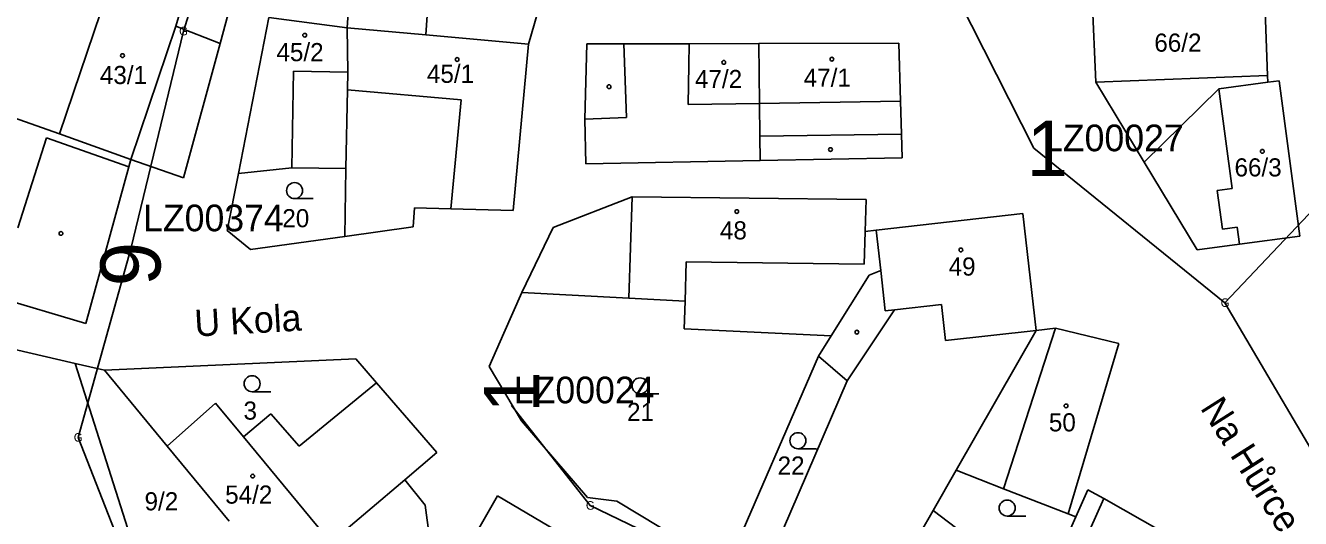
# Model space of a CAD drawing. Extents: x -738131 to -734179, y -1033447 to -1030078.
# Drawn here: x -736264.2 to -736144.6, y -1032213.1 to -1032166.9 of the extents above; entities that cross this region are included whole.
import ezdxf

# ---------------------------------------------------------------- set-up
doc = ezdxf.new("R2010")
doc.units = 0
for name, color, linetype in [('ftf_2050', 7, 'Continuous'), ('ftf_3010', 7, 'Continuous'), ('ftf_3010_ftf_3010_gtda_3015_gtda_3015_1', 7, 'Continuous'), ('ftf_3050', 7, 'Continuous'), ('ftf_3050_ftf_3050_gtda_3055_gtda_3055_1', 7, 'Continuous'), ('ftf_3240', 7, 'Continuous'), ('ftf_nu', 7, 'Continuous'), ('Vrstva 1', 7, 'Continuous'), ('Vrstva 2', 7, 'Continuous'), ('Vrstva 3', 7, 'Continuous'), ('Vrstva 4', 7, 'Continuous'), ('Vrstva 5', 7, 'Continuous')]:
    doc.layers.add(name, color=color, linetype=linetype)

msp = doc.modelspace()

# ---------------------------------------------------------------- linework, layer by layer
at = {"layer": 'ftf_2050'}
for points in [[(-736244.72, -1032152.46), (-736249.41, -1032167.46), (-736254.35, -1032187.85)], [(-736181.33, -1032155.34), (-736169.66, -1032178.44)], [(-736169.66, -1032178.44), (-736151.73, -1032192.91), (-736136.87, -1032218.15)], [(-736139.99, -1032180.53), (-736151.73, -1032192.91)], [(-736254.35, -1032187.85), (-736259.29, -1032205.53), (-736253.32, -1032220.8)], [(-736218.63, -1032202.55), (-736211.26, -1032211.91), (-736186.01, -1032224.1), (-736186.05, -1032224.11)]]:
    msp.add_lwpolyline(points, dxfattribs=at)
at = {"layer": 'Vrstva 1'}
for points in [[(-736234.04, -1032167.15), (-736233.59, -1032160.04)], [(-736226.67, -1032167.82), (-736226.16, -1032160.5)], [(-736261.04, -1032177.1), (-736255.88, -1032161.85)], [(-736148.02, -1032163.8), (-736147.73, -1032171.63)], [(-736217.03, -1032168.67), (-736215.85, -1032164.59)], [(-736164.18, -1032164.4), (-736163.84, -1032172.23)], [(-736245.96, -1032168.63), (-736245.2, -1032165.84)], [(-736241.4, -1032166.2), (-736244.23, -1032180.81)], [(-736241.4, -1032166.2), (-736234.04, -1032167.15)], [(-736234.04, -1032167.15), (-736233.98, -1032171.3)], [(-736226.67, -1032167.82), (-736234.04, -1032167.15)], [(-736249.41, -1032181.22), (-736245.96, -1032168.63)], [(-736226.67, -1032167.82), (-736217.03, -1032168.67)], [(-736217.03, -1032168.67), (-736218.47, -1032184.26)], [(-736211.58, -1032168.66), (-736211.75, -1032175.7)], [(-736211.58, -1032168.66), (-736208.09, -1032168.65)], [(-736208.09, -1032168.65), (-736201.97, -1032168.64)], [(-736201.97, -1032168.64), (-736195.44, -1032168.62)], [(-736195.44, -1032168.62), (-736182.32, -1032168.59)], [(-736195.44, -1032168.62), (-736195.38, -1032174.23)], [(-736182.32, -1032168.59), (-736182.16, -1032174.03)], [(-736233.98, -1032171.3), (-736234.01, -1032172.96)], [(-736163.84, -1032172.23), (-736159.3, -1032179.75)], [(-736147.7, -1032172.26), (-736152.3, -1032172.87)], [(-736147.7, -1032172.26), (-736147.73, -1032171.63)], [(-736146.64, -1032172.12), (-736147.7, -1032172.26)], [(-736144.71, -1032186.67), (-736146.64, -1032172.12)], [(-736271.96, -1032173.23), (-736261.04, -1032177.1)], [(-736234.01, -1032172.96), (-736234.16, -1032180.35)], [(-736152.3, -1032172.87), (-736159.3, -1032179.75)], [(-736195.38, -1032174.23), (-736195.34, -1032177.31)], [(-736182.16, -1032174.03), (-736182.07, -1032177.13)], [(-736211.75, -1032175.7), (-736211.67, -1032179.89)], [(-736261.04, -1032177.1), (-736254.33, -1032179.48)], [(-736195.34, -1032177.31), (-736195.32, -1032179.59)], [(-736182.07, -1032177.13), (-736182, -1032179.35)], [(-736254.33, -1032179.48), (-736254.53, -1032180.19)], [(-736254.33, -1032179.48), (-736249.41, -1032181.22)], [(-736195.32, -1032179.59), (-736211.67, -1032179.89)], [(-736182, -1032179.35), (-736195.32, -1032179.59)], [(-736159.3, -1032179.75), (-736154.34, -1032187.95)], [(-736254.53, -1032180.19), (-736258.55, -1032194.85)], [(-736244.23, -1032180.81), (-736245.31, -1032186.13)], [(-736239.25, -1032180.27), (-736244.23, -1032180.81)], [(-736234.16, -1032180.35), (-736239.25, -1032180.27)], [(-736234.16, -1032180.35), (-736234.28, -1032186.7)], [(-736207.32, -1032182.99), (-736214.73, -1032185.87)], [(-736185.38, -1032183.25), (-736207.32, -1032182.99)], [(-736185.38, -1032183.25), (-736185.47, -1032186.24)], [(-736227.74, -1032184.03), (-736227.86, -1032185.81)], [(-736224.31, -1032184.12), (-736227.74, -1032184.03)], [(-736218.47, -1032184.26), (-736224.31, -1032184.12)], [(-736170.68, -1032184.56), (-736184.44, -1032186.12)], [(-736170.68, -1032184.56), (-736169.44, -1032195.5)], [(-736245.31, -1032186.13), (-736243.11, -1032187.92)], [(-736234.28, -1032186.7), (-736243.11, -1032187.92)], [(-736227.86, -1032185.81), (-736234.28, -1032186.7)], [(-736217.67, -1032191.95), (-736214.73, -1032185.87)], [(-736184.44, -1032186.12), (-736185.47, -1032186.24)], [(-736184.44, -1032186.12), (-736184.01, -1032189.9)], [(-736144.71, -1032186.67), (-736150.37, -1032187.42)], [(-736154.34, -1032187.95), (-736150.37, -1032187.42)], [(-736185.08, -1032190.32), (-736188.65, -1032196.02)], [(-736184.01, -1032189.9), (-736185.08, -1032190.32)], [(-736266.99, -1032192.35), (-736258.55, -1032194.85)], [(-736217.67, -1032191.95), (-736219.35, -1032195.76)], [(-736207.62, -1032192.48), (-736217.67, -1032191.95)], [(-736202.36, -1032192.76), (-736207.62, -1032192.48)], [(-736202.36, -1032192.76), (-736202.44, -1032195.37)], [(-736169.44, -1032195.5), (-736167.62, -1032195.29)], [(-736167.62, -1032195.29), (-736161.67, -1032196.73)], [(-736272.1, -1032195.69), (-736259.56, -1032198.6)], [(-736219.35, -1032195.76), (-736220.72, -1032198.88)], [(-736202.44, -1032195.37), (-736188.65, -1032196.02)], [(-736188.65, -1032196.02), (-736189.84, -1032197.92)], [(-736176.94, -1032208.6), (-736169.44, -1032195.5)], [(-736161.67, -1032196.73), (-736166.43, -1032212.7)], [(-736259.56, -1032198.6), (-736251.93, -1032222.52)], [(-736259.56, -1032198.6), (-736256.81, -1032199.24)], [(-736256.81, -1032199.24), (-736233.24, -1032198.18)], [(-736233.24, -1032198.18), (-736231.3, -1032200.41)], [(-736220.72, -1032198.88), (-736217.71, -1032203.97)], [(-736198.43, -1032217.71), (-736189.84, -1032197.92)], [(-736189.84, -1032197.92), (-736187.15, -1032200.24)], [(-736256.81, -1032199.24), (-736250.94, -1032206.34)], [(-736238.56, -1032206.34), (-736231.3, -1032200.41)], [(-736231.3, -1032200.41), (-736225.63, -1032206.94)], [(-736195.46, -1032219.49), (-736187.15, -1032200.24)], [(-736250.94, -1032206.34), (-736246.4, -1032202.31)], [(-736246.4, -1032202.31), (-736243.76, -1032205.49)], [(-736243.76, -1032205.49), (-736241.2, -1032203.32)], [(-736241.2, -1032203.32), (-736238.56, -1032206.34)], [(-736211.51, -1032211.16), (-736217.71, -1032203.97)], [(-736250.94, -1032206.34), (-736245.1, -1032213.38)], [(-736225.63, -1032206.94), (-736228.64, -1032209.5)], [(-736228.64, -1032209.5), (-736235.57, -1032215.38)], [(-736228.64, -1032209.5), (-736226.74, -1032211.88)], [(-736179.1, -1032212.37), (-736176.94, -1032208.6)], [(-736176.94, -1032208.6), (-736172.49, -1032210.34)], [(-736166.43, -1032212.7), (-736172.49, -1032210.34)], [(-736165.71, -1032212.98), (-736164.57, -1032210.44)], [(-736163.09, -1032211.27), (-736164.57, -1032210.44)], [(-736226.34, -1032214.9), (-736226.74, -1032211.88)], [(-736222.46, -1032215.37), (-736219.94, -1032211)], [(-736219.94, -1032211), (-736208.42, -1032217.81)], [(-736211.51, -1032211.16), (-736208.76, -1032211.51)], [(-736208.76, -1032211.51), (-736198.43, -1032217.71)], [(-736157.64, -1032214.36), (-736163.09, -1032211.27)], [(-736181.53, -1032216.62), (-736179.1, -1032212.37)], [(-736179.1, -1032212.37), (-736168.9, -1032220.14)], [(-736168.9, -1032220.14), (-736165.71, -1032212.98)], [(-736165.71, -1032212.98), (-736166.43, -1032212.7)]]:
    msp.add_lwpolyline(points, dxfattribs=at)
at = {"layer": 'Vrstva 3'}
for p, q in [((-736238.98, -1032183.16), (-736237.23, -1032183.16)), ((-736242.96, -1032201.25), (-736241.21, -1032201.25)), ((-736206.58, -1032201.46), (-736204.83, -1032201.46)), ((-736191.77, -1032206.59), (-736190.02, -1032206.59)), ((-736172.15, -1032212.9), (-736170.4, -1032212.9))]:
    msp.add_line(p, q, dxfattribs=at)
for centre in [(-736238.98, -1032182.41), (-736242.96, -1032200.5), (-736206.58, -1032200.71), (-736191.77, -1032205.84), (-736172.15, -1032212.15)]:
    msp.add_circle(centre, 0.75, dxfattribs=at)
at = {"layer": 'Vrstva 4'}
for points in [[(-736250.11, -1032167.01), (-736249.37, -1032164.44)], [(-736254.33, -1032179.48), (-736250.11, -1032167.01)], [(-736250.11, -1032167.01), (-736245.96, -1032168.63)], [(-736207.86, -1032175.57), (-736208.09, -1032168.65)], [(-736202.01, -1032170.64), (-736201.97, -1032168.64)], [(-736239.07, -1032171.22), (-736239.25, -1032180.27)], [(-736233.98, -1032171.3), (-736239.07, -1032171.22)], [(-736202.08, -1032174.33), (-736202.01, -1032170.64)], [(-736147.73, -1032171.63), (-736163.84, -1032172.23)], [(-736234.01, -1032172.96), (-736223.36, -1032173.9)], [(-736152.3, -1032172.87), (-736151.06, -1032182.21)], [(-736224.31, -1032184.12), (-736223.36, -1032173.9)], [(-736195.38, -1032174.23), (-736202.08, -1032174.33)], [(-736195.38, -1032174.23), (-736182.16, -1032174.03)], [(-736211.75, -1032175.7), (-736207.86, -1032175.57)], [(-736195.34, -1032177.31), (-736182.07, -1032177.13)], [(-736262.26, -1032177.45), (-736264.94, -1032185.89)], [(-736262.26, -1032177.45), (-736254.53, -1032180.19)], [(-736207.32, -1032182.99), (-736207.62, -1032192.48)], [(-736151.06, -1032182.21), (-736152.45, -1032182.39)], [(-736152.45, -1032182.39), (-736151.97, -1032186.02)], [(-736185.47, -1032186.24), (-736185.57, -1032189.29)], [(-736151.97, -1032186.02), (-736150.58, -1032185.83)], [(-736150.58, -1032185.83), (-736150.37, -1032187.42)], [(-736202.25, -1032189.09), (-736202.36, -1032192.76)], [(-736185.57, -1032189.29), (-736202.25, -1032189.09)], [(-736183.58, -1032193.67), (-736184.01, -1032189.9)], [(-736187.15, -1032200.24), (-736182.71, -1032193.57)], [(-736183.58, -1032193.67), (-736182.71, -1032193.57)], [(-736182.71, -1032193.57), (-736178.3, -1032193.07)], [(-736178.3, -1032193.07), (-736177.92, -1032196.46)], [(-736167.62, -1032195.29), (-736172.49, -1032210.34)], [(-736177.92, -1032196.46), (-736169.44, -1032195.5)], [(-736243.76, -1032205.49), (-736235.57, -1032215.38)], [(-736168.45, -1032223.28), (-736163.09, -1032211.27)]]:
    msp.add_lwpolyline(points, dxfattribs=at)
at = {"layer": 'Vrstva 5'}
for centre in [(-736238.03, -1032167.85), (-736255.12, -1032169.76), (-736223.74, -1032170.12), (-736188.59, -1032170.09), (-736198.73, -1032170.39), (-736209.49, -1032172.67), (-736188.72, -1032178.56), (-736148.22, -1032178.73), (-736197.51, -1032184.37), (-736260.89, -1032186.42), (-736176.49, -1032187.97), (-736186.24, -1032195.67), (-736166.63, -1032202.58), (-736242.91, -1032209.16)]:
    msp.add_circle(centre, 0.175, dxfattribs=at)

# ---------------------------------------------------------------- texts
at = {"layer": 'ftf_3010'}
msp.add_text('1', height=5.2, dxfattribs=at).set_placement((-736170.31, -1032181.04))
msp.add_text('1', height=5.2, rotation=90, dxfattribs=at).set_placement((-736216.03, -1032203.2))
at = {"layer": 'ftf_3010_ftf_3010_gtda_3015_gtda_3015_1'}
msp.add_text('LZ00027', height=2.5, dxfattribs=at).set_placement((-736168.79, -1032178.72))
msp.add_text('LZ00024', height=2.5, rotation=0, dxfattribs=at).set_placement((-736218.42, -1032202.34))
at = {"layer": 'ftf_3050'}
msp.add_text('6', height=5.63, rotation=270, dxfattribs=at).set_placement((-736257.19, -1032187.18))
at = {"layer": 'ftf_3050_ftf_3050_gtda_3055_gtda_3055_1'}
msp.add_text('LZ00374', height=2.5, rotation=0, dxfattribs=at).set_placement((-736253.19, -1032186.22))
at = {"layer": 'ftf_3240'}
for p in [(-736249.81, -1032167.86), (-736152.13, -1032193.31), (-736259.69, -1032205.93), (-736211.66, -1032212.31)]:
    msp.add_text('G', height=0.8, dxfattribs=at).set_placement(p)
at = {"layer": 'ftf_nu'}
for s, rotation, p in [('U Kola', 3.2547, (-736248.3, -1032196.09)), ('Na Hůrce', 302.4143, (-736154.1, -1032202.78))]:
    msp.add_text(s, height=2.5, rotation=rotation, dxfattribs=at).set_placement(p)
at = {"layer": 'Vrstva 2'}
for s, p in [('66/2', (-736158.35, -1032169.39)), ('45/2', (-736240.68, -1032170.28)), ('43/1', (-736257.24, -1032172.42)), ('45/1', (-736226.57, -1032172.31)), ('47/2', (-736201.43, -1032172.8)), ('47/1', (-736191.23, -1032172.67)), ('66/3', (-736150.83, -1032181.08)), ('20', (-736240.13, -1032185.84)), ('48', (-736199.09, -1032186.98)), ('49', (-736177.64, -1032190.37)), ('3', (-736243.77, -1032203.87)), ('21', (-736207.8, -1032204)), ('50', (-736168.24, -1032204.97)), ('22', (-736193.68, -1032209.02)), ('9/2', (-736253.05, -1032212.37)), ('54/2', (-736245.49, -1032211.74))]:
    msp.add_text(s, height=1.7, dxfattribs=at).set_placement(p)

doc.saveas('drawing.dxf')
